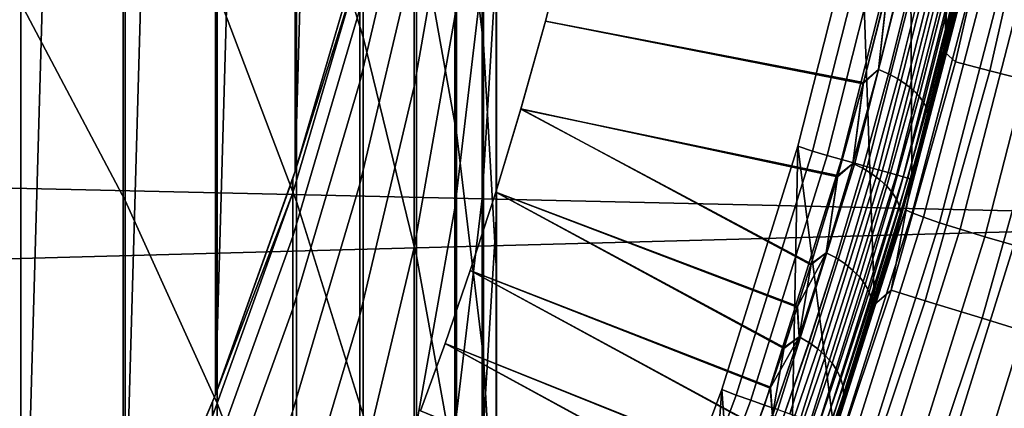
# Model space of a CAD drawing. Header units: metres. Extents: x -28 to 70, y -218 to 28.
# Tile 294 of 463: x 9.289 to 11.781, y -3.844 to -2.862. Entities that reach past the tile are written whole.
import ezdxf

# ---------------------------------------------------------------- set-up
doc = ezdxf.new("R2010")
doc.units = ezdxf.units.M
doc.layers.add('solid_10_261_432_XXX', color=7, linetype='CONTINUOUS')

msp = doc.modelspace()

# ---------------------------------------------------------------- linework, layer by layer
at = {"layer": 'solid_10_261_432_XXX'}
for points in [[(9.2, 0, 235.800003), (9.286513, 4.900068, 235.800003), (9.55116, 4.361804, 235.800003), (9.286513, -4.900068, 235.800003)], [(9.55116, 4.361804, 235.800003), (9.55116, -4.361804, 235.800003), (9.286513, -4.900068, 235.800003)], [(9.55116, 4.361804, 235.800003), (9.784554, 3.809527, 235.800003), (9.55116, -4.361804, 235.800003)], [(9.784554, 3.809527, 235.800003), (9.784554, -3.809527, 235.800003), (9.55116, -4.361804, 235.800003)], [(9.784554, 3.809527, 235.800003), (9.986108, 3.244634, 235.800003), (9.784554, -3.809527, 235.800003)], [(9.986108, 3.244634, 235.800003), (9.986108, -3.244634, 235.800003), (9.784554, -3.809527, 235.800003)], [(9.986108, 3.244634, 235.800003), (10.155042, 2.669295, 235.800003), (9.986108, -3.244634, 235.800003)], [(10.155042, 2.669295, 235.800003), (10.155042, -2.669295, 235.800003), (9.986108, -3.244634, 235.800003)], [(11.709555, -2.624184, 194), (11.632813, -2.945785, 194), (11.68234, -0.642568, 194), (11.7, 0, 194)], [(11.632813, -2.945785, 194), (11.629267, -1.284557, 194), (11.68234, -0.642568, 194)], [(27.251122, -3.691395, -5), (-27.389296, -2.465067, -5), (-27.472309, -1.233766, -5), (27.389296, -2.465067, -5)], [(11.632813, -2.945785, 194), (11.547218, -3.265219, 194), (11.540821, -1.923384, 194), (11.629267, -1.284557, 194)], [(9.989978, -1.474197, 416.616486), (9.989978, -2.360735, 419.319611), (10.158388, -2.905685, 419.132507), (10.158388, -2.024095, 416.444489)], [(10.395164, -1.625206, 410.711884), (10.395164, -2.348989, 413.413086), (10.462755, -2.922942, 413.250763), (10.462755, -2.203413, 410.56546)], [(9.291579, -1.768909, 422.578522), (9.291579, -2.819615, 425.271271), (9.555864, -3.318964, 425.068451), (9.555864, -2.273657, 422.389557)], [(10.293597, -1.77969, 413.574066), (10.293597, -2.58228, 416.269897), (10.395164, -3.146926, 416.093292), (10.395164, -2.348989, 413.413086)], [(9.788918, -1.825778, 419.503265), (9.788918, -2.791725, 422.195587), (9.989978, -3.321418, 421.997253), (9.989978, -2.360735, 419.319611)], [(11.547218, -3.265219, 194), (11.452841, -3.58224, 194), (11.417285, -2.55648, 194), (11.540821, -1.923384, 194)], [(13.153274, -1.970128, 235.5), (-13.028501, -2.673606, 235.5), (-12.866096, -3.369506, 235.5), (13.02848, -2.673708, 235.5)], [(10.158388, -2.024095, 416.444489), (10.158388, -2.905685, 419.132507), (10.293597, -3.458847, 418.942627), (10.293597, -2.58228, 416.269897)], [(10.390635, -2.109278, 396.634552), (10.390635, -2.444985, 399.327728), (10.287278, -3.030692, 399.246521), (10.287278, -2.697001, 396.569489)], [(10.496152, -2.142991, 407.730255), (10.496152, -2.78442, 410.418335), (10.495243, -3.366328, 410.270966), (10.495243, -2.728738, 407.598999)], [(10.495243, -2.165014, 404.910492), (10.495243, -2.728738, 407.598999), (10.460032, -3.313477, 407.467957), (10.460032, -2.753142, 404.795593)], [(10.462755, -2.203413, 410.56546), (10.462755, -2.922942, 413.250763), (10.496152, -3.499675, 413.087677), (10.496152, -2.78442, 410.418335)], [(10.287278, -2.251487, 391.192932), (10.287278, -2.4372, 393.884277), (10.150299, -3.019642, 393.836029), (10.150299, -2.835038, 391.160736)], [(10.460032, -2.266655, 402.108826), (10.460032, -2.753142, 404.795593), (10.390635, -3.338334, 404.681274), (10.390635, -2.854774, 402.010681)], [(9.555864, -2.273657, 422.389557), (9.555864, -3.318964, 425.068451), (9.788918, -3.83149, 424.86026), (9.788918, -2.791725, 422.195587)], [(8.996925, -2.335074, 425.468079), (8.996925, -3.465184, 428.144104), (9.291579, -3.944118, 427.934021), (9.291579, -2.819615, 425.271271)], [(9.989978, -2.360735, 419.319611), (9.989978, -3.321418, 421.997253), (10.158388, -3.861006, 421.795227), (10.158388, -2.905685, 419.132507)], [(10.395164, -2.348989, 413.413086), (10.395164, -3.146926, 416.093292), (10.462755, -3.71619, 415.915253), (10.462755, -2.922942, 413.250763)], [(11.657597, -2.968389, 179.490997), (11.791067, -2.383616, 179.490997), (11.709557, -2.624173, 181), (11.632803, -2.945826, 181)], [(11.744953, -2.990633, 177.966064), (11.879424, -2.401477, 177.966064), (11.791067, -2.383616, 179.490997), (11.657597, -2.968389, 179.490997)], [(11.890865, -3.027786, 176.445908), (12.027007, -2.431312, 176.445908), (11.879424, -2.401477, 177.966064), (11.744953, -2.990633, 177.966064)], [(10.287278, -2.4372, 393.884277), (10.287278, -2.697001, 396.569489), (10.150299, -3.277892, 396.505188), (10.150299, -3.019642, 393.836029)], [(27.058064, -4.910316, -5), (-27.251122, -3.691395, -5), (-27.389296, -2.465067, -5), (27.251122, -3.691395, -5)], [(10.390635, -2.444985, 399.327728), (10.390635, -2.854774, 402.010681), (10.287278, -3.438021, 401.91333), (10.287278, -3.030692, 399.246521)], [(11.417285, -2.55648, 194), (11.25911, -3.181573, 194), (11.296216, -3.194266, 193.997437), (11.455028, -2.567132, 193.997437)], [(11.452841, -3.58224, 194), (11.349808, -3.896392, 194), (11.25911, -3.181573, 194), (11.417285, -2.55648, 194)], [(11.333288, -3.204749, 193.989761), (11.492621, -2.575557, 193.989761), (11.455028, -2.567132, 193.997437), (11.296216, -3.194266, 193.997437)], [(10.293597, -2.58228, 416.269897), (10.293597, -3.458847, 418.942627), (10.395164, -4.018413, 418.750519), (10.395164, -3.146926, 416.093292)], [(11.369079, -3.214869, 193.977127), (11.528914, -2.58369, 193.977127), (11.492621, -2.575557, 193.989761), (11.333288, -3.204749, 193.989761)], [(11.402974, -3.224454, 193.959747), (11.563287, -2.591393, 193.959747), (11.528914, -2.58369, 193.977127), (11.369079, -3.214869, 193.977127)], [(11.434393, -3.233338, 193.937912), (11.595147, -2.598533, 193.937912), (11.563287, -2.591393, 193.959747), (11.402974, -3.224454, 193.959747)], [(11.462797, -3.24137, 193.911987), (11.623951, -2.604988, 193.911987), (11.595147, -2.598533, 193.937912), (11.434393, -3.233338, 193.937912)], [(11.4877, -3.248412, 193.882446), (11.649203, -2.610647, 193.882446), (11.623951, -2.604988, 193.911987), (11.462797, -3.24137, 193.911987)], [(11.508673, -3.254343, 193.849762), (11.670471, -2.615414, 193.849762), (11.649203, -2.610647, 193.882446), (11.4877, -3.248412, 193.882446)], [(11.525357, -3.25906, 193.814514), (11.68739, -2.619205, 193.814514), (11.670471, -2.615414, 193.849762), (11.508673, -3.254343, 193.849762)], [(11.712147, -2.61259, 217.60788), (11.658469, -2.84255, 223.98349), (11.576122, -3.161234, 223.973999), (11.649035, -2.880969, 217.486938)], [(11.711259, -2.616567, 209.393814), (11.64809, -2.884788, 209.514908), (11.632813, -2.945785, 194), (11.709555, -2.624184, 194)], [(11.65543, -2.854225, 209.509232), (11.64809, -2.884788, 209.514908), (11.711259, -2.616567, 209.393814)], [(11.655472, -2.854057, 217.490829), (11.712147, -2.61259, 217.60788), (11.649035, -2.880969, 217.486938)], [(10.620223, -2.865449, 209.964584), (10.680375, -2.632409, 209.817688), (10.680373, -2.632416, 217.182312), (10.620221, -2.865455, 217.0354)], [(11.487042, -2.774912, 217.296478), (11.424929, -3.020565, 217.16066), (10.620221, -2.865455, 217.0354), (10.680373, -2.632416, 217.182312)], [(11.486275, -2.778147, 209.705154), (10.680375, -2.632409, 209.817688), (10.620223, -2.865449, 209.964584), (11.424108, -3.023802, 209.841278)], [(11.537467, -3.262485, 193.777298), (11.699671, -2.621958, 193.777298), (11.68739, -2.619205, 193.814514), (11.525357, -3.25906, 193.814514)], [(11.544795, -3.264557, 193.73877), (11.707102, -2.623623, 193.73877), (11.699671, -2.621958, 193.777298), (11.537467, -3.262485, 193.777298)], [(11.707102, -2.623623, 193.73877), (11.544795, -3.264557, 193.73877), (11.547216, -3.265241, 193.699997), (11.709557, -2.624172, 193.699997)], [(11.632803, -2.945826, 181), (11.709557, -2.624173, 181), (11.709557, -2.624172, 193.699997), (11.547216, -3.265241, 193.699997)], [(13.02848, -2.673708, 235.5), (-12.866096, -3.369506, 235.5), (-12.666559, -4.055647, 235.5), (12.866069, -3.369606, 235.5)], [(9.986094, -3.244678, 385.799988), (9.986108, -3.244634, 235.800003), (10.155042, -2.669295, 235.800003), (10.150299, -2.68727, 385.799988)], [(10.150299, -2.724219, 388.481384), (9.986094, -3.244678, 385.799988), (10.150299, -2.68727, 385.799988)], [(10.287278, -2.697001, 396.569489), (10.287278, -3.030692, 399.246521), (10.150299, -3.609592, 399.16626), (10.150299, -3.277892, 396.505188)], [(9.980146, -3.299656, 388.465515), (9.980146, -3.262926, 385.799988), (9.986094, -3.244678, 385.799988), (10.150299, -2.724219, 388.481384)], [(10.150299, -2.724219, 388.481384), (10.150299, -2.835038, 391.160736), (9.980146, -3.40982, 391.129028), (9.980146, -3.299656, 388.465515)], [(10.495243, -2.728738, 407.598999), (10.495243, -3.366328, 410.270966), (10.460032, -3.947235, 410.123871), (10.460032, -3.313477, 407.467957)], [(11.462811, -2.987488, 217.189621), (11.487042, -2.774912, 217.296478), (11.524585, -2.739025, 217.322693)], [(11.462811, -2.987488, 217.189621), (11.524585, -2.739025, 217.322693), (11.550488, -2.749181, 217.330414), (11.488338, -2.998726, 217.197083)], [(11.524547, -2.739179, 209.677353), (11.486275, -2.778147, 209.705154), (11.462811, -2.987626, 209.810394)], [(11.524547, -2.739179, 209.677353), (11.462811, -2.987626, 209.810394), (11.488338, -2.998866, 209.802933), (11.550449, -2.749336, 209.669632)], [(11.690343, -2.735319, 224.126236), (11.531511, -3.342537, 224.110291), (11.576122, -3.161234, 223.973999), (11.658469, -2.84255, 223.98349)], [(11.707432, -2.742315, 224.26474), (11.548484, -3.350474, 224.2509), (11.531511, -3.342537, 224.110291), (11.690343, -2.735319, 224.126236)], [(10.460032, -2.753142, 404.795593), (10.460032, -3.313477, 407.467957), (10.390635, -3.895297, 407.337555), (10.390635, -3.338334, 404.681274)], [(11.488338, -2.998726, 217.197083), (11.550488, -2.749181, 217.330414), (11.574516, -2.760604, 217.341629), (11.511899, -3.011413, 217.207916)], [(11.550449, -2.749336, 209.669632), (11.488338, -2.998866, 209.802933), (11.511902, -3.011555, 209.792099), (11.574478, -2.760761, 209.658417)], [(11.511899, -3.011413, 217.207916), (11.574516, -2.760604, 217.341629), (11.596169, -2.773057, 217.35611), (11.533006, -3.025285, 217.221893)], [(11.574478, -2.760761, 209.658417), (11.511902, -3.011555, 209.792099), (11.533009, -3.025429, 209.778107), (11.59613, -2.773216, 209.643936)], [(11.736321, -2.751588, 224.401123), (11.577298, -3.361352, 224.389359), (11.548484, -3.350474, 224.2509), (11.707432, -2.742315, 224.26474)], [(11.77679, -2.763068, 224.534363), (11.617733, -3.375088, 224.524628), (11.577298, -3.361352, 224.389359), (11.736321, -2.751588, 224.401123)], [(11.828529, -2.776668, 224.663437), (11.669481, -3.391577, 224.65567), (11.617733, -3.375088, 224.524628), (11.77679, -2.763068, 224.534363)], [(10.496152, -2.78442, 410.418335), (10.496152, -3.499675, 413.087677), (10.495243, -4.077301, 412.924347), (10.495243, -3.366328, 410.270966)], [(11.462811, -2.987626, 209.810394), (11.486275, -2.778147, 209.705154), (11.424108, -3.023802, 209.841278)], [(11.462811, -2.987488, 217.189621), (11.424929, -3.020565, 217.16066), (11.487042, -2.774912, 217.296478)], [(11.533006, -3.025285, 217.221893), (11.596169, -2.773057, 217.35611), (11.614996, -2.786279, 217.37355), (11.551216, -3.040053, 217.238739)], [(11.59613, -2.773216, 209.643936), (11.533009, -3.025429, 209.778107), (11.551219, -3.040199, 209.761261), (11.614956, -2.786439, 209.626495)], [(11.551216, -3.040053, 217.238739), (11.614996, -2.786279, 217.37355), (11.630603, -2.799995, 217.3936), (11.566151, -3.055408, 217.258102)], [(11.614956, -2.786439, 209.626495), (11.551219, -3.040199, 209.761261), (11.566154, -3.055556, 209.741913), (11.630563, -2.800158, 209.606445)], [(11.891147, -2.792283, 224.787369), (11.732147, -3.410693, 224.781494), (11.669481, -3.391577, 224.65567), (11.828529, -2.776668, 224.663437)], [(9.788918, -2.791725, 422.195587), (9.788918, -3.83149, 424.86026), (9.989978, -4.355518, 424.64743), (9.989978, -3.321418, 421.997253)], [(11.566151, -3.055408, 217.258102), (11.630603, -2.799995, 217.3936), (11.642666, -2.81392, 217.415833), (11.577498, -3.071032, 217.279572)], [(11.630563, -2.800158, 209.606445), (11.566154, -3.055556, 209.741913), (11.577503, -3.071181, 209.720444), (11.642625, -2.814084, 209.584213)], [(11.577498, -3.071032, 217.279572), (11.642666, -2.81392, 217.415833), (11.650932, -2.827763, 217.439789), (11.585024, -3.086598, 217.302689)], [(11.642625, -2.814084, 209.584213), (11.577503, -3.071181, 209.720444), (11.585029, -3.086749, 209.697327), (11.650891, -2.827928, 209.560272)], [(11.964162, -2.809795, 224.905197), (11.805254, -3.432291, 224.901108), (11.732147, -3.410693, 224.781494), (11.891147, -2.792283, 224.787369)], [(9.291579, -2.819615, 425.271271), (9.291579, -3.944118, 427.934021), (9.555864, -4.437689, 427.717529), (9.555864, -3.318964, 425.068451)], [(10.150299, -2.835038, 391.160736), (10.150299, -3.019642, 393.836029), (9.980146, -3.593332, 393.788483), (9.980146, -3.40982, 391.129028)], [(11.585024, -3.086598, 217.302689), (11.650932, -2.827763, 217.439789), (11.655231, -2.841236, 217.464951), (11.588569, -3.101782, 217.326996)], [(11.650891, -2.827928, 209.560272), (11.585029, -3.086749, 209.697327), (11.588573, -3.101934, 209.673019), (11.65519, -2.841402, 209.535095)], [(11.588569, -3.101782, 217.326996), (11.655231, -2.841236, 217.464951), (11.655472, -2.854057, 217.490829), (11.58806, -3.116267, 217.351959)], [(10.390635, -2.854774, 402.010681), (10.390635, -3.338334, 404.681274), (10.287278, -3.918678, 404.567932), (10.287278, -3.438021, 401.91333)], [(10.55782, -3.087476, 210.127518), (10.620223, -2.865449, 209.964584), (10.620221, -2.865455, 217.0354), (10.557818, -3.087483, 216.872482)], [(11.424929, -3.020565, 217.16066), (11.359752, -3.255659, 217.007629), (10.557818, -3.087483, 216.872482), (10.620221, -2.865455, 217.0354)], [(11.424108, -3.023802, 209.841278), (10.620223, -2.865449, 209.964584), (10.55782, -3.087476, 210.127518), (11.358882, -3.258684, 209.994492)], [(11.58806, -3.116267, 217.351959), (11.655472, -2.854057, 217.490829), (11.649035, -2.880969, 217.486938)], [(11.65519, -2.841402, 209.535095), (11.588573, -3.101934, 209.673019), (11.588064, -3.11642, 209.648056), (11.65543, -2.854225, 209.509232)], [(11.65543, -2.854225, 209.509232), (11.588064, -3.11642, 209.648056), (11.64809, -2.884788, 209.514908)], [(11.64809, -2.884788, 209.514908), (11.581204, -3.142564, 209.653702), (11.547218, -3.265219, 194), (11.632813, -2.945785, 194)], [(11.58806, -3.116267, 217.351959), (11.649035, -2.880969, 217.486938), (11.576122, -3.161234, 223.973999), (11.582166, -3.139019, 217.348297)], [(11.588064, -3.11642, 209.648056), (11.581204, -3.142564, 209.653702), (11.64809, -2.884788, 209.514908)], [(10.158388, -2.905685, 419.132507), (10.158388, -3.861006, 421.795227), (10.293597, -4.408726, 421.590149), (10.293597, -3.458847, 418.942627)], [(10.462755, -2.922942, 413.250763), (10.462755, -3.71619, 415.915253), (10.496152, -4.288209, 415.736328), (10.496152, -3.499675, 413.087677)], [(11.495143, -3.545782, 179.490997), (11.657597, -2.968389, 179.490997), (11.632803, -2.945826, 181), (11.547216, -3.265242, 181)], [(11.547216, -3.265242, 181), (11.632803, -2.945826, 181), (11.547216, -3.265241, 193.699997)], [(11.462811, -2.987626, 209.810394), (11.424108, -3.023802, 209.841278), (11.397858, -3.225269, 209.960602)], [(11.462811, -2.987626, 209.810394), (11.397858, -3.225269, 209.960602), (11.423019, -3.237513, 209.953506), (11.488338, -2.998866, 209.802933)], [(11.397864, -3.225194, 217.039444), (11.424929, -3.020565, 217.16066), (11.462811, -2.987488, 217.189621)], [(11.397864, -3.225194, 217.039444), (11.462811, -2.987488, 217.189621), (11.488338, -2.998726, 217.197083), (11.423026, -3.237437, 217.046539)], [(11.581283, -3.572353, 177.966064), (11.744953, -2.990633, 177.966064), (11.657597, -2.968389, 179.490997), (11.495143, -3.545782, 179.490997)], [(11.725162, -3.616733, 176.445908), (11.890865, -3.027786, 176.445908), (11.744953, -2.990633, 177.966064), (11.581283, -3.572353, 177.966064)], [(11.488338, -2.998866, 209.802933), (11.423019, -3.237513, 209.953506), (11.44613, -3.251383, 209.943161), (11.511902, -3.011555, 209.792099)], [(11.423026, -3.237437, 217.046539), (11.488338, -2.998726, 217.197083), (11.511899, -3.011413, 217.207916), (11.446136, -3.251307, 217.056885)], [(11.511902, -3.011555, 209.792099), (11.44613, -3.251383, 209.943161), (11.466706, -3.266592, 209.929779), (11.533009, -3.025429, 209.778107)], [(11.446136, -3.251307, 217.056885), (11.511899, -3.011413, 217.207916), (11.533006, -3.025285, 217.221893), (11.466712, -3.266515, 217.070267)], [(10.150299, -3.019642, 393.836029), (10.150299, -3.277892, 396.505188), (9.980146, -3.850055, 396.441864), (9.980146, -3.593332, 393.788483)], [(10.287278, -3.030692, 399.246521), (10.287278, -3.438021, 401.91333), (10.150299, -4.014489, 401.817139), (10.150299, -3.609592, 399.16626)], [(11.397858, -3.225269, 209.960602), (11.424108, -3.023802, 209.841278), (11.358882, -3.258684, 209.994492)], [(11.397864, -3.225194, 217.039444), (11.359752, -3.255659, 217.007629), (11.424929, -3.020565, 217.16066)], [(11.533009, -3.025429, 209.778107), (11.466706, -3.266592, 209.929779), (11.48432, -3.282821, 209.913666), (11.551219, -3.040199, 209.761261)], [(11.466712, -3.266515, 217.070267), (11.533006, -3.025285, 217.221893), (11.551216, -3.040053, 217.238739), (11.484326, -3.282743, 217.08638)], [(11.551219, -3.040199, 209.761261), (11.48432, -3.282821, 209.913666), (11.498604, -3.299733, 209.895126), (11.566154, -3.055556, 209.741913)], [(11.484326, -3.282743, 217.08638), (11.551216, -3.040053, 217.238739), (11.566151, -3.055408, 217.258102), (11.49861, -3.299654, 217.104919)], [(11.926552, -3.678854, 174.932922), (12.095102, -3.079792, 174.932922), (11.890865, -3.027786, 176.445908), (11.725162, -3.616733, 176.445908)], [(11.566154, -3.055556, 209.741913), (11.498604, -3.299733, 209.895126), (11.50926, -3.316975, 209.874573), (11.577503, -3.071181, 209.720444)], [(11.49861, -3.299654, 217.104919), (11.566151, -3.055408, 217.258102), (11.577498, -3.071032, 217.279572), (11.509267, -3.316896, 217.125473)], [(10.494016, -3.29782, 210.306137), (10.55782, -3.087476, 210.127518), (10.557818, -3.087483, 216.872482), (10.494014, -3.297825, 216.693863)], [(11.292456, -3.479273, 216.837799), (11.258311, -3.586491, 216.746719), (10.494014, -3.297825, 216.693863), (10.557818, -3.087483, 216.872482)], [(11.25746, -3.589016, 210.255508), (11.291579, -3.481974, 210.164429), (10.55782, -3.087476, 210.127518), (10.494016, -3.29782, 210.306137)], [(11.359752, -3.255659, 217.007629), (11.292456, -3.479273, 216.837799), (10.557818, -3.087483, 216.872482)], [(11.291579, -3.481974, 210.164429), (11.358882, -3.258684, 209.994492), (10.55782, -3.087476, 210.127518)], [(11.577503, -3.071181, 209.720444), (11.50926, -3.316975, 209.874573), (11.516068, -3.334187, 209.852417), (11.585029, -3.086749, 209.697327)], [(11.509267, -3.316896, 217.125473), (11.577498, -3.071032, 217.279572), (11.585024, -3.086598, 217.302689), (11.516074, -3.334108, 217.147644)], [(11.585029, -3.086749, 209.697327), (11.516068, -3.334187, 209.852417), (11.518884, -3.351012, 209.829117), (11.588573, -3.101934, 209.673019)], [(11.516074, -3.334108, 217.147644), (11.585024, -3.086598, 217.302689), (11.588569, -3.101782, 217.326996), (11.51889, -3.350932, 217.170929)], [(11.588573, -3.101934, 209.673019), (11.518884, -3.351012, 209.829117), (11.51765, -3.367098, 209.805176), (11.588064, -3.11642, 209.648056)], [(11.51889, -3.350932, 217.170929), (11.588569, -3.101782, 217.326996), (11.58806, -3.116267, 217.351959), (11.517656, -3.367018, 217.19487)], [(11.582166, -3.139019, 217.348297), (11.576122, -3.161234, 223.973999), (11.485065, -3.477537, 223.9646), (11.512352, -3.386112, 217.192368)], [(11.517656, -3.367018, 217.19487), (11.582166, -3.139019, 217.348297), (11.512352, -3.386112, 217.192368)], [(11.588064, -3.11642, 209.648056), (11.51765, -3.367098, 209.805176), (11.581204, -3.142564, 209.653702)], [(11.517656, -3.367018, 217.19487), (11.58806, -3.116267, 217.351959), (11.582166, -3.139019, 217.348297)], [(10.395164, -3.146926, 416.093292), (10.395164, -4.018413, 418.750519), (10.462755, -4.582554, 418.556854), (10.462755, -3.71619, 415.915253)], [(11.581204, -3.142564, 209.653702), (11.511393, -3.389372, 209.80986), (11.452841, -3.58224, 194), (11.547218, -3.265219, 194)], [(11.531511, -3.342537, 224.110291), (11.485065, -3.477537, 223.9646), (11.576122, -3.161234, 223.973999)], [(11.51765, -3.367098, 209.805176), (11.511393, -3.389372, 209.80986), (11.581204, -3.142564, 209.653702)], [(11.25911, -3.181573, 194), (11.066749, -3.796975, 194), (11.103098, -3.811698, 193.997437), (11.296216, -3.194266, 193.997437)], [(11.238162, -4.207577, 194), (11.11792, -4.515725, 194), (11.066749, -3.796975, 194), (11.25911, -3.181573, 194)], [(11.349808, -3.896392, 194), (11.238162, -4.207577, 194), (11.25911, -3.181573, 194)], [(11.139536, -3.824208, 193.989761), (11.333288, -3.204749, 193.989761), (11.296216, -3.194266, 193.997437), (11.103098, -3.811698, 193.997437)], [(11.174715, -3.836284, 193.977127), (11.369079, -3.214869, 193.977127), (11.333288, -3.204749, 193.989761), (11.139536, -3.824208, 193.989761)], [(11.208031, -3.847722, 193.959747), (11.402974, -3.224454, 193.959747), (11.369079, -3.214869, 193.977127), (11.174715, -3.836284, 193.977127)], [(11.238913, -3.858324, 193.937912), (11.434393, -3.233338, 193.937912), (11.402974, -3.224454, 193.959747), (11.208031, -3.847722, 193.959747)], [(11.266831, -3.867908, 193.911987), (11.462797, -3.24137, 193.911987), (11.434393, -3.233338, 193.937912), (11.238913, -3.858324, 193.937912)], [(11.397858, -3.225269, 209.960602), (11.358882, -3.258684, 209.994492), (11.330757, -3.451087, 210.127289)], [(11.397858, -3.225269, 209.960602), (11.330757, -3.451087, 210.127289), (11.355573, -3.464247, 210.120621), (11.423019, -3.237513, 209.953506)], [(11.33079, -3.451057, 216.872818), (11.359752, -3.255659, 217.007629), (11.397864, -3.225194, 217.039444)], [(11.33079, -3.451057, 216.872818), (11.397864, -3.225194, 217.039444), (11.423026, -3.237437, 217.046539), (11.355606, -3.464218, 216.879486)], [(11.423019, -3.237513, 209.953506), (11.355573, -3.464247, 210.120621), (11.378253, -3.479206, 210.110855), (11.44613, -3.251383, 209.943161)], [(11.355606, -3.464218, 216.879486), (11.423026, -3.237437, 217.046539), (11.446136, -3.251307, 217.056885), (11.378287, -3.479177, 216.889252)], [(9.980146, -3.262926, 385.799988), (9.784573, -3.809481, 385.799988), (9.784554, -3.809527, 235.800003), (9.986108, -3.244634, 235.800003)], [(9.980146, -3.299656, 388.465515), (9.784573, -3.809481, 385.799988), (9.980146, -3.262926, 385.799988)], [(9.986094, -3.244678, 385.799988), (9.980146, -3.262926, 385.799988), (9.986108, -3.244634, 235.800003)], [(11.291307, -3.876311, 193.882446), (11.4877, -3.248412, 193.882446), (11.462797, -3.24137, 193.911987), (11.266831, -3.867908, 193.911987)], [(11.311922, -3.883388, 193.849762), (11.508673, -3.254343, 193.849762), (11.4877, -3.248412, 193.882446), (11.291307, -3.876311, 193.882446)], [(11.330757, -3.451087, 210.127289), (11.358882, -3.258684, 209.994492), (11.291579, -3.481974, 210.164429)], [(11.33079, -3.451057, 216.872818), (11.292456, -3.479273, 216.837799), (11.359752, -3.255659, 217.007629)], [(11.328321, -3.889018, 193.814514), (11.525357, -3.25906, 193.814514), (11.508673, -3.254343, 193.849762), (11.311922, -3.883388, 193.849762)], [(11.340225, -3.893104, 193.777298), (11.537467, -3.262485, 193.777298), (11.525357, -3.25906, 193.814514), (11.328321, -3.889018, 193.814514)], [(11.347427, -3.895577, 193.73877), (11.544795, -3.264557, 193.73877), (11.537467, -3.262485, 193.777298), (11.340225, -3.893104, 193.777298)], [(11.544795, -3.264557, 193.73877), (11.347427, -3.895577, 193.73877), (11.349807, -3.896394, 193.699997), (11.547216, -3.265241, 193.699997)], [(11.44613, -3.251383, 209.943161), (11.378253, -3.479206, 210.110855), (11.398324, -3.495653, 210.09819), (11.466706, -3.266592, 209.929779)], [(11.378287, -3.479177, 216.889252), (11.446136, -3.251307, 217.056885), (11.466712, -3.266515, 217.070267), (11.398359, -3.495624, 216.901901)], [(10.150299, -3.277892, 396.505188), (10.150299, -3.609592, 399.16626), (9.980146, -4.179792, 399.087189), (9.980146, -3.850055, 396.441864)], [(11.45286, -3.582178, 181), (11.547216, -3.265242, 181), (11.547216, -3.265241, 193.699997), (11.349807, -3.896394, 193.699997)], [(11.466706, -3.266592, 209.929779), (11.398324, -3.495653, 210.09819), (11.415368, -3.513244, 210.082916), (11.48432, -3.282821, 209.913666)], [(11.398359, -3.495624, 216.901901), (11.466712, -3.266515, 217.070267), (11.484326, -3.282743, 217.08638), (11.415404, -3.513216, 216.917191)], [(11.48432, -3.282821, 209.913666), (11.415368, -3.513244, 210.082916), (11.429031, -3.531614, 210.065323), (11.498604, -3.299733, 209.895126)], [(11.415404, -3.513216, 216.917191), (11.484326, -3.282743, 217.08638), (11.49861, -3.299654, 217.104919), (11.429068, -3.531585, 216.934784)], [(11.495143, -3.545782, 179.490997), (11.547216, -3.265242, 181), (11.45286, -3.582178, 181)], [(9.777374, -3.864434, 388.449951), (9.777374, -3.827918, 385.799988), (9.784573, -3.809481, 385.799988), (9.980146, -3.299656, 388.465515)], [(9.980146, -3.299656, 388.465515), (9.980146, -3.40982, 391.129028), (9.777374, -3.973953, 391.0979), (9.777374, -3.864434, 388.449951)], [(10.460032, -3.313477, 407.467957), (10.460032, -3.947235, 410.123871), (10.390635, -4.525241, 409.977478), (10.390635, -3.895297, 407.337555)], [(10.494016, -3.29782, 210.306137), (10.494014, -3.297825, 216.693863), (10.429782, -3.495649, 216.500076)], [(10.494016, -3.29782, 210.306137), (10.429782, -3.495649, 216.500076), (10.429784, -3.495643, 210.499908)], [(11.22398, -3.6905, 216.651627), (11.189611, -3.79122, 216.552567), (10.429782, -3.495649, 216.500076), (10.494014, -3.297825, 216.693863)], [(11.188864, -3.793373, 210.449631), (11.223176, -3.692845, 210.350601), (10.494016, -3.29782, 210.306137), (10.429784, -3.495643, 210.499908)], [(11.258311, -3.586491, 216.746719), (11.22398, -3.6905, 216.651627), (10.494014, -3.297825, 216.693863)], [(11.223176, -3.692845, 210.350601), (11.25746, -3.589016, 210.255508), (10.494016, -3.29782, 210.306137)], [(11.498604, -3.299733, 209.895126), (11.429031, -3.531614, 210.065323), (11.439027, -3.550378, 210.045792), (11.50926, -3.316975, 209.874573)], [(11.429068, -3.531585, 216.934784), (11.49861, -3.299654, 217.104919), (11.509267, -3.316896, 217.125473), (11.439064, -3.55035, 216.954315)], [(9.555864, -3.318964, 425.068451), (9.555864, -4.437689, 427.717529), (9.788918, -4.944285, 427.4953), (9.788918, -3.83149, 424.86026)], [(9.989978, -3.321418, 421.997253), (9.989978, -4.355518, 424.64743), (10.158388, -4.889335, 424.430603), (10.158388, -3.861006, 421.795227)], [(10.390635, -3.338334, 404.681274), (10.390635, -3.895297, 407.337555), (10.287278, -4.472297, 407.208252), (10.287278, -3.918678, 404.567932)], [(11.50926, -3.316975, 209.874573), (11.439027, -3.550378, 210.045792), (11.445148, -3.569147, 210.024719), (11.516068, -3.334187, 209.852417)], [(11.439064, -3.55035, 216.954315), (11.509267, -3.316896, 217.125473), (11.516074, -3.334108, 217.147644), (11.445185, -3.569119, 216.975388)], [(11.516068, -3.334187, 209.852417), (11.445148, -3.569147, 210.024719), (11.447265, -3.587529, 210.002548), (11.518884, -3.351012, 209.829117)], [(11.445185, -3.569119, 216.975388), (11.516074, -3.334108, 217.147644), (11.51889, -3.350932, 217.170929), (11.447303, -3.587501, 216.997543)], [(11.531511, -3.342537, 224.110291), (11.341318, -3.940179, 224.094681), (11.485065, -3.477537, 223.9646)], [(11.548484, -3.350474, 224.2509), (11.358121, -3.949057, 224.237381), (11.341318, -3.940179, 224.094681), (11.531511, -3.342537, 224.110291)], [(11.577298, -3.361352, 224.389359), (11.386767, -3.96155, 224.377899), (11.358121, -3.949057, 224.237381), (11.548484, -3.350474, 224.2509)], [(11.617733, -3.375088, 224.524628), (11.427037, -3.977561, 224.515182), (11.386767, -3.96155, 224.377899), (11.577298, -3.361352, 224.389359)], [(11.518884, -3.351012, 209.829117), (11.447265, -3.587529, 210.002548), (11.445335, -3.60514, 209.979752), (11.51765, -3.367098, 209.805176)], [(11.447303, -3.587501, 216.997543), (11.51889, -3.350932, 217.170929), (11.517656, -3.367018, 217.19487), (11.445374, -3.605112, 217.02034)], [(12.866069, -3.369606, 235.5), (-12.666559, -4.055647, 235.5), (-12.430457, -4.730085, 235.5), (12.666528, -4.055745, 235.5)], [(10.495243, -3.366328, 410.270966), (10.495243, -4.077301, 412.924347), (10.460032, -4.653933, 412.761292), (10.460032, -3.947235, 410.123871)], [(11.512352, -3.386112, 217.192368), (11.485065, -3.477537, 223.9646), (11.385369, -3.791222, 223.955307), (11.440622, -3.621072, 217.019806)], [(11.669481, -3.391577, 224.65567), (11.478623, -3.996969, 224.648163), (11.427037, -3.977561, 224.515182), (11.617733, -3.375088, 224.524628)], [(11.445335, -3.60514, 209.979752), (11.439633, -3.624194, 209.982742), (11.452841, -3.58224, 194), (11.511393, -3.389372, 209.80986)], [(11.445374, -3.605112, 217.02034), (11.512352, -3.386112, 217.192368), (11.440622, -3.621072, 217.019806)], [(11.51765, -3.367098, 209.805176), (11.445335, -3.60514, 209.979752), (11.511393, -3.389372, 209.80986)], [(11.445374, -3.605112, 217.02034), (11.517656, -3.367018, 217.19487), (11.512352, -3.386112, 217.192368)], [(9.980146, -3.40982, 391.129028), (9.980146, -3.593332, 393.788483), (9.777374, -4.156394, 393.741821), (9.777374, -3.973953, 391.0979)], [(11.732147, -3.410693, 224.781494), (11.541134, -4.019627, 224.775833), (11.478623, -3.996969, 224.648163), (11.669481, -3.391577, 224.65567)], [(11.805254, -3.432291, 224.901108), (11.614091, -4.04536, 224.897247), (11.541134, -4.019627, 224.775833), (11.732147, -3.410693, 224.781494)], [(10.287278, -3.438021, 401.91333), (10.287278, -3.918678, 404.567932), (10.150299, -4.492276, 404.455872), (10.150299, -4.014489, 401.817139)], [(11.888244, -3.456205, 225.013641), (11.696939, -4.073973, 225.011429), (11.614091, -4.04536, 224.897247), (11.805254, -3.432291, 224.901108)], [(10.293597, -3.458847, 418.942627), (10.293597, -4.408726, 421.590149), (10.395164, -4.962786, 421.382721), (10.395164, -4.018413, 418.750519)], [(11.330757, -3.451087, 210.127289), (11.291579, -3.481974, 210.164429), (11.25746, -3.589016, 210.255508)], [(11.330757, -3.451087, 210.127289), (11.25746, -3.589016, 210.255508), (11.262578, -3.664061, 210.309692)], [(11.330757, -3.451087, 210.127289), (11.262578, -3.664061, 210.309692), (11.287073, -3.678041, 210.303513), (11.355573, -3.464247, 210.120621)], [(11.262624, -3.663994, 216.690399), (11.292456, -3.479273, 216.837799), (11.33079, -3.451057, 216.872818)], [(11.262624, -3.663994, 216.690399), (11.33079, -3.451057, 216.872818), (11.355606, -3.464218, 216.879486), (11.28712, -3.677974, 216.696579)], [(11.355573, -3.464247, 210.120621), (11.287073, -3.678041, 210.303513), (11.309352, -3.693986, 210.294403), (11.378253, -3.479206, 210.110855)], [(11.28712, -3.677974, 216.696579), (11.355606, -3.464218, 216.879486), (11.378287, -3.479177, 216.889252), (11.309401, -3.693919, 216.705688)], [(11.980484, -3.482254, 225.11821), (11.789044, -4.105248, 225.117554), (11.696939, -4.073973, 225.011429), (11.888244, -3.456205, 225.013641)], [(8.996925, -3.465184, 428.144104), (8.996925, -4.668601, 430.787964), (9.291579, -5.141565, 430.564789), (9.291579, -3.944118, 427.934021)], [(11.262624, -3.663994, 216.690399), (11.258311, -3.586491, 216.746719), (11.292456, -3.479273, 216.837799)], [(11.378253, -3.479206, 210.110855), (11.309352, -3.693986, 210.294403), (11.328951, -3.711565, 210.282562), (11.398324, -3.495653, 210.09819)], [(11.309401, -3.693919, 216.705688), (11.378287, -3.479177, 216.889252), (11.398359, -3.495624, 216.901901), (11.329, -3.711498, 216.717529)], [(11.341318, -3.940179, 224.094681), (11.385369, -3.791222, 223.955307), (11.485065, -3.477537, 223.9646)], [(10.429784, -3.495643, 210.499908), (10.429782, -3.495649, 216.500076), (10.366096, -3.680238, 216.291687)], [(10.429784, -3.495643, 210.499908), (10.366096, -3.680238, 216.291687), (10.366096, -3.680234, 210.708313)], [(11.120659, -3.9841, 210.659149), (11.15465, -3.890493, 210.552505), (10.429784, -3.495643, 210.499908), (10.366096, -3.680234, 210.708313)], [(11.155335, -3.888542, 216.449631), (11.121283, -3.982356, 216.342896), (10.366096, -3.680238, 216.291687), (10.429782, -3.495649, 216.500076)], [(11.189611, -3.79122, 216.552567), (11.155335, -3.888542, 216.449631), (10.429782, -3.495649, 216.500076)], [(11.15465, -3.890493, 210.552505), (11.188864, -3.793373, 210.449631), (10.429784, -3.495643, 210.499908)], [(10.496152, -3.499675, 413.087677), (10.496152, -4.288209, 415.736328), (10.495243, -4.861116, 415.557129), (10.495243, -4.077301, 412.924347)], [(11.398324, -3.495653, 210.09819), (11.328951, -3.711565, 210.282562), (11.345461, -3.730411, 210.268204), (11.415368, -3.513244, 210.082916)], [(11.329, -3.711498, 216.717529), (11.398359, -3.495624, 216.901901), (11.415404, -3.513216, 216.917191), (11.34551, -3.730343, 216.731888)], [(11.415368, -3.513244, 210.082916), (11.345461, -3.730411, 210.268204), (11.358538, -3.750131, 210.251663), (11.429031, -3.531614, 210.065323)], [(11.34551, -3.730343, 216.731888), (11.415404, -3.513216, 216.917191), (11.429068, -3.531585, 216.934784), (11.358588, -3.750062, 216.748428)], [(11.429031, -3.531614, 210.065323), (11.358538, -3.750131, 210.251663), (11.367909, -3.770314, 210.233261), (11.439027, -3.550378, 210.045792)], [(11.358588, -3.750062, 216.748428), (11.429068, -3.531585, 216.934784), (11.439064, -3.55035, 216.954315), (11.367961, -3.770245, 216.76683)], [(11.304111, -4.11436, 179.490997), (11.495143, -3.545782, 179.490997), (11.45286, -3.582178, 181), (11.349807, -3.896394, 181)], [(11.38882, -4.145191, 177.966064), (11.581283, -3.572353, 177.966064), (11.495143, -3.545782, 179.490997), (11.304111, -4.11436, 179.490997)], [(11.439027, -3.550378, 210.045792), (11.367909, -3.770314, 210.233261), (11.373381, -3.790539, 210.213394), (11.445148, -3.569147, 210.024719)], [(11.367961, -3.770245, 216.76683), (11.439064, -3.55035, 216.954315), (11.445185, -3.569119, 216.975388), (11.373432, -3.79047, 216.786697)], [(11.262578, -3.664061, 210.309692), (11.25746, -3.589016, 210.255508), (11.223176, -3.692845, 210.350601)], [(11.262624, -3.663994, 216.690399), (11.22398, -3.6905, 216.651627), (11.258311, -3.586491, 216.746719)], [(11.349807, -3.896394, 181), (11.45286, -3.582178, 181), (11.349807, -3.896394, 193.699997)], [(11.439633, -3.624194, 209.982742), (11.366962, -3.846058, 210.171722), (11.349808, -3.896392, 194), (11.452841, -3.58224, 194)], [(11.374888, -3.810316, 216.807617), (11.447303, -3.587501, 216.997543), (11.445374, -3.605112, 217.02034), (11.3723, -3.829369, 216.829163)], [(11.445148, -3.569147, 210.024719), (11.373381, -3.790539, 210.213394), (11.374837, -3.810386, 210.192474), (11.447265, -3.587529, 210.002548)], [(11.373432, -3.79047, 216.786697), (11.445185, -3.569119, 216.975388), (11.447303, -3.587501, 216.997543), (11.374888, -3.810316, 216.807617)], [(11.447265, -3.587529, 210.002548), (11.374837, -3.810386, 210.192474), (11.445335, -3.60514, 209.979752)], [(11.530307, -4.196689, 176.445908), (11.725162, -3.616733, 176.445908), (11.581283, -3.572353, 177.966064), (11.38882, -4.145191, 177.966064)], [(9.980146, -3.593332, 393.788483), (9.980146, -3.850055, 396.441864), (9.777374, -4.411617, 396.37973), (9.777374, -4.156394, 393.741821)], [(10.150299, -3.609592, 399.16626), (10.150299, -4.014489, 401.817139), (9.980146, -4.582294, 401.722412), (9.980146, -4.179792, 399.087189)], [(11.374837, -3.810386, 210.192474), (11.372248, -3.829439, 210.170944), (11.439633, -3.624194, 209.982742), (11.445335, -3.60514, 209.979752)], [(11.3723, -3.829369, 216.829163), (11.445374, -3.605112, 217.02034), (11.440622, -3.621072, 217.019806)], [(11.440622, -3.621072, 217.019806), (11.385369, -3.791222, 223.955307), (11.277108, -4.102052, 223.946106), (11.368025, -3.842917, 216.831177)], [(11.372248, -3.829439, 210.170944), (11.366962, -3.846058, 210.171722), (11.439633, -3.624194, 209.982742)], [(11.3723, -3.829369, 216.829163), (11.440622, -3.621072, 217.019806), (11.368025, -3.842917, 216.831177)], [(11.728351, -4.268771, 174.932922), (11.926552, -3.678854, 174.932922), (11.725162, -3.616733, 176.445908), (11.530307, -4.196689, 176.445908)], [(10.366096, -3.680234, 210.708313), (10.366096, -3.680238, 216.291687), (10.303996, -3.850673, 216.069565)], [(10.366096, -3.680234, 210.708313), (10.303996, -3.850673, 216.069565), (10.303998, -3.850669, 210.930435)], [(11.087626, -4.072551, 216.232483), (11.0545, -4.159011, 216.11853), (10.303996, -3.850673, 216.069565), (10.366096, -3.680238, 216.291687)], [(11.053996, -4.160348, 210.883301), (11.087062, -4.074089, 210.769455), (10.366096, -3.680234, 210.708313), (10.303998, -3.850669, 210.930435)], [(11.087062, -4.074089, 210.769455), (11.120659, -3.9841, 210.659149), (10.366096, -3.680234, 210.708313)], [(11.121283, -3.982356, 216.342896), (11.087626, -4.072551, 216.232483), (10.366096, -3.680238, 216.291687)], [(11.262578, -3.664061, 210.309692), (11.223176, -3.692845, 210.350601), (11.188864, -3.793373, 210.449631)], [(11.262578, -3.664061, 210.309692), (11.188864, -3.793373, 210.449631), (11.194385, -3.863201, 210.50708)], [(11.262578, -3.664061, 210.309692), (11.194385, -3.863201, 210.50708), (11.218588, -3.877899, 210.50145), (11.287073, -3.678041, 210.303513)], [(11.194419, -3.863089, 216.492981), (11.22398, -3.6905, 216.651627), (11.262624, -3.663994, 216.690399)], [(11.194419, -3.863089, 216.492981), (11.262624, -3.663994, 216.690399), (11.28712, -3.677974, 216.696579), (11.218622, -3.877785, 216.498611)], [(11.287073, -3.678041, 210.303513), (11.218588, -3.877899, 210.50145), (11.240499, -3.894721, 210.493042), (11.309352, -3.693986, 210.294403)], [(11.218622, -3.877785, 216.498611), (11.28712, -3.677974, 216.696579), (11.309401, -3.693919, 216.705688), (11.240534, -3.894607, 216.507019)], [(11.982639, -4.361324, 173.429489), (12.185139, -3.758617, 173.429489), (11.926552, -3.678854, 174.932922), (11.728351, -4.268771, 174.932922)], [(26.810513, -6.119348, -5), (-27.058064, -4.910316, -5), (-27.251122, -3.691395, -5), (27.058064, -4.910316, -5)], [(11.194419, -3.863089, 216.492981), (11.189611, -3.79122, 216.552567), (11.22398, -3.6905, 216.651627)], [(11.309352, -3.693986, 210.294403), (11.240499, -3.894721, 210.493042), (11.259662, -3.913318, 210.482071), (11.328951, -3.711565, 210.282562)], [(11.240534, -3.894607, 216.507019), (11.309401, -3.693919, 216.705688), (11.329, -3.711498, 216.717529), (11.259696, -3.913202, 216.518005)], [(11.328951, -3.711565, 210.282562), (11.259662, -3.913318, 210.482071), (11.275676, -3.933302, 210.468735), (11.345461, -3.730411, 210.268204)], [(11.259696, -3.913202, 216.518005), (11.329, -3.711498, 216.717529), (11.34551, -3.730343, 216.731888), (11.275711, -3.933185, 216.531342)], [(10.462755, -3.71619, 415.915253), (10.462755, -4.582554, 418.556854), (10.496152, -5.149426, 418.362244), (10.496152, -4.288209, 415.736328)], [(11.345461, -3.730411, 210.268204), (11.275676, -3.933302, 210.468735), (11.288209, -3.954256, 210.453323), (11.358538, -3.750131, 210.251663)], [(11.275711, -3.933185, 216.531342), (11.34551, -3.730343, 216.731888), (11.358588, -3.750062, 216.748428), (11.288243, -3.954137, 216.546753)], [(11.358538, -3.750131, 210.251663), (11.288209, -3.954256, 210.453323), (11.296998, -3.975743, 210.436157), (11.367909, -3.770314, 210.233261)], [(11.288243, -3.954137, 216.546753), (11.358588, -3.750062, 216.748428), (11.367961, -3.770245, 216.76683), (11.297033, -3.975624, 216.563919)], [(11.367909, -3.770314, 210.233261), (11.296998, -3.975743, 210.436157), (11.301861, -3.997317, 210.417587), (11.373381, -3.790539, 210.213394)], [(11.297033, -3.975624, 216.563919), (11.367961, -3.770245, 216.76683), (11.373432, -3.79047, 216.786697), (11.301896, -3.997196, 216.582489)], [(9.551136, -4.361857, 385.799988), (9.55116, -4.361804, 235.800003), (9.784554, -3.809527, 235.800003), (9.777374, -3.827918, 385.799988)], [(9.784573, -3.809481, 385.799988), (9.777374, -3.827918, 385.799988), (9.784554, -3.809527, 235.800003)], [(11.066749, -3.796975, 194), (10.840731, -4.400965, 194), (10.87626, -4.417555, 193.997437), (11.103098, -3.811698, 193.997437)], [(10.989276, -4.820355, 194), (10.852283, -5.121321, 194), (10.840731, -4.400965, 194), (11.066749, -3.796975, 194)], [(10.911954, -4.432053, 193.989761), (11.139536, -3.824208, 193.989761), (11.103098, -3.811698, 193.997437), (10.87626, -4.417555, 193.997437)], [(11.11792, -4.515725, 194), (10.989276, -4.820355, 194), (11.066749, -3.796975, 194)], [(11.194385, -3.863201, 210.50708), (11.188864, -3.793373, 210.449631), (11.15465, -3.890493, 210.552505)], [(11.194419, -3.863089, 216.492981), (11.155335, -3.888542, 216.449631), (11.189611, -3.79122, 216.552567)], [(11.341318, -3.940179, 224.094681), (11.277108, -4.102052, 223.946106), (11.385369, -3.791222, 223.955307)], [(11.302732, -4.018404, 216.602051), (11.374888, -3.810316, 216.807617), (11.3723, -3.829369, 216.829163), (11.299523, -4.038806, 216.622238)], [(11.373381, -3.790539, 210.213394), (11.301861, -3.997317, 210.417587), (11.302696, -4.018526, 210.39801), (11.374837, -3.810386, 210.192474)], [(11.301896, -3.997196, 216.582489), (11.373432, -3.79047, 216.786697), (11.374888, -3.810316, 216.807617), (11.302732, -4.018404, 216.602051)], [(11.374837, -3.810386, 210.192474), (11.302696, -4.018526, 210.39801), (11.372248, -3.829439, 210.170944)], [(9.777374, -3.864434, 388.449951), (9.551136, -4.361857, 385.799988), (9.777374, -3.827918, 385.799988)], [(9.788918, -3.83149, 424.86026), (9.788918, -4.944285, 427.4953), (9.989978, -5.462249, 427.268097), (9.989978, -4.355518, 424.64743)], [(10.946414, -4.446049, 193.977127), (11.174715, -3.836284, 193.977127), (11.139536, -3.824208, 193.989761), (10.911954, -4.432053, 193.989761)], [(10.97905, -4.459304, 193.959747), (11.208031, -3.847722, 193.959747), (11.174715, -3.836284, 193.977127), (10.946414, -4.446049, 193.977127)], [(11.3723, -3.829369, 216.829163), (11.368025, -3.842917, 216.831177), (11.295496, -4.051144, 216.626785), (11.299523, -4.038806, 216.622238)], [(11.302696, -4.018526, 210.39801), (11.299487, -4.038929, 210.377838), (11.366962, -3.846058, 210.171722), (11.372248, -3.829439, 210.170944)], [(11.295496, -4.051144, 216.626785), (11.368025, -3.842917, 216.831177), (11.277108, -4.102052, 223.946106)]]:
    msp.add_3dface(points, dxfattribs=at)

doc.saveas('drawing.dxf')
